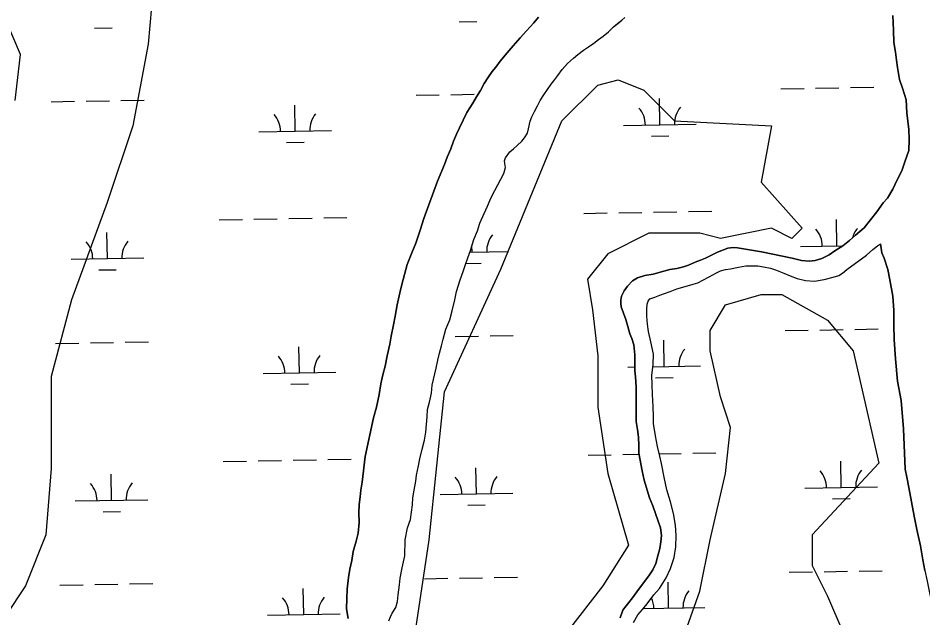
# Model space of a CAD drawing. Extents: x 3903937 to 3942190, y 260677 to 286651.
# Drawn here: x 3931532 to 3932777, y 275795 to 276620 of the extents above; entities that cross this region are included whole.
import ezdxf

# ---------------------------------------------------------------- set-up
doc = ezdxf.new("R2010")
doc.units = 0
for name, color, linetype in [('V-SITE-VEGE', 7, 'Continuous'), ('V-TOPO-SHOR', 7, 'Continuous'), ('V-WETL-SWMP', 7, 'Continuous')]:
    doc.layers.add(name, color=color, linetype=linetype)

msp = doc.modelspace()

# ---------------------------------------------------------------- linework, layer by layer
at = {"layer": 'V-SITE-VEGE'}
for points in [[(3931605.2, 277055.2), (3931647.4, 276998.9), (3931626.3, 276949.7), (3931633.3, 276907.5), (3931675.5, 276858.3), (3931682.5, 276788), (3931710.7, 276724.7), (3931717.7, 276661.4), (3931710.7, 276584), (3931689.6, 276471.5), (3931654.4, 276366), (3931605.2, 276232.4), (3931577.1, 276126.9), (3931577.1, 276070.6), (3931577.1, 276000.3), (3931570.1, 275908.9), (3931542, 275838.6), (3931513.8, 275796.4)], [(3931527.9, 276506.7), (3931534.9, 276569.9), (3931513.8, 276619.2)], [(3932076.2, 275761.2), (3932097.3, 275901.8), (3932118.3, 276105.8), (3932195.7, 276274.6), (3932280, 276478.5), (3932329.2, 276527.8), (3932357.3, 276534.8), (3932392.5, 276520.7), (3932434.7, 276478.5), (3932568.2, 276471.5), (3932554.1, 276394.1), (3932610.4, 276330.8), (3932596.3, 276316.8), (3932568.2, 276330.8), (3932497.9, 276316.8), (3932469.8, 276323.8), (3932399.5, 276323.8), (3932343.3, 276295.7), (3932315.2, 276260.5), (3932322.2, 276218.3), (3932329.2, 276155), (3932329.2, 276084.7), (3932343.3, 275993.3), (3932371.4, 275894.8), (3932336.2, 275838.6), (3932287, 275775.3)], [(3932434.7, 275733.1), (3932469.8, 275831.5), (3932483.9, 275901.8), (3932504.9, 275993.3), (3932512, 276056.6), (3932497.9, 276098.8), (3932483.9, 276162.1), (3932483.9, 276190.2), (3932504.9, 276225.3), (3932554.1, 276239.4), (3932582.3, 276239.4), (3932645.5, 276204.3), (3932680.7, 276162.1), (3932715.8, 276007.3), (3932624.4, 275908.9), (3932624.4, 275866.7), (3932645.5, 275824.5), (3932666.6, 275775.3)]]:
    msp.add_lwpolyline(points, dxfattribs=at)
at = {"layer": 'V-TOPO-SHOR'}
for points in [[(3931985.7, 275793.6), (3931983.5, 275807.1), (3931983.9, 275821.2), (3931984.7, 275834.2), (3931986.3, 275850.1), (3931988.3, 275861.6), (3931990.7, 275873.7), (3931992.9, 275886.1), (3931996.9, 275900), (3931999.7, 275910.9), (3932000.9, 275926), (3932000.5, 275939), (3932000.9, 275950.5), (3932002.3, 275961), (3932003.5, 275970.4), (3932004.9, 275981.3), (3932009.3, 276016.7), (3932020.9, 276069.8), (3932024.7, 276084.5), (3932028.5, 276102), (3932030.9, 276116.7), (3932033.7, 276129.1), (3932036.9, 276141), (3932039.7, 276155.1), (3932043.1, 276171.2), (3932044.9, 276182.4), (3932048.1, 276197.9), (3932050.5, 276209.6), (3932053.1, 276225.3), (3932055.9, 276237.8), (3932058.3, 276247.8), (3932061.5, 276260.3), (3932067, 276280.8), (3932073.4, 276296.9), (3932078.8, 276310.4), (3932085, 276328.3), (3932089.8, 276344), (3932108.7, 276395.5), (3932118.3, 276418.4), (3932121.9, 276428.5), (3932127.2, 276440.2), (3932130.8, 276450.6), (3932134.8, 276460.1), (3932139, 276468.9), (3932144.2, 276479.6), (3932149, 276489.9), (3932157.5, 276503), (3932162.3, 276511.4), (3932167.7, 276520.5), (3932172.9, 276529.9), (3932177.8, 276537.6), (3932184.2, 276546.4), (3932189, 276552.3), (3932194.8, 276560.5), (3932204.5, 276572.2), (3932212.7, 276581.6), (3932222.6, 276592.9), (3932231, 276602.4), (3932241.2, 276613.2), (3932247.9, 276621.3)], [(3932201.6, 276419.7), (3932200.9, 276423.7), (3932202.1, 276427.5), (3932208.4, 276435.9), (3932213.3, 276440.1), (3932218.5, 276444.6), (3932224.6, 276450.7), (3932228.4, 276455.1), (3932232.4, 276461.7), (3932234, 276467.6), (3932236.4, 276478.1), (3932238.5, 276484), (3932242.3, 276491.3), (3932246.3, 276499), (3932250.2, 276506.5), (3932255.2, 276514.3), (3932259.9, 276521.5), (3932265.3, 276528.8), (3932269, 276533.7), (3932274.5, 276541), (3932280.3, 276549.2), (3932287.6, 276557.6), (3932295.8, 276564.9), (3932301.9, 276569.6), (3932309.7, 276575.7), (3932316.5, 276580.4), (3932323.8, 276585.5), (3932330.3, 276590.5), (3932336.5, 276594.9), (3932344.2, 276601), (3932350.8, 276607.8), (3932356.7, 276612.5), (3932362.5, 276617.2), (3932366.7, 276620.9)], [(3932508.2, 276303.1), (3932515.4, 276304.1), (3932521.3, 276303.9), (3932554.3, 276298.1), (3932596.5, 276289.5), (3932609.4, 276286.5), (3932620.2, 276285.3), (3932628.5, 276286.5), (3932637.7, 276289.3), (3932647.4, 276294.2), (3932655.4, 276299.8), (3932666.5, 276306.5), (3932675.7, 276313.7), (3932684, 276321.2), (3932696, 276331.2), (3932713.1, 276353.4), (3932721.9, 276365.8), (3932727.8, 276372.3), (3932735, 276384.4), (3932740.8, 276396.6), (3932747.4, 276409.7), (3932751.7, 276422), (3932757.1, 276437.9), (3932757.5, 276452.8), (3932757, 276466.8), (3932754.4, 276489.6), (3932753.4, 276507.3), (3932748.8, 276522.3), (3932744.5, 276535.6), (3932741.5, 276551.9), (3932740.1, 276562.2), (3932739, 276573.2), (3932736.8, 276586.5), (3932736, 276603.2), (3932735, 276623.5)], [(3932041.9, 275790.7), (3932044.3, 275796.1), (3932046.6, 275801), (3932051.3, 275809), (3932053.7, 275817), (3932054.6, 275826.4), (3932056.3, 275839.8), (3932057.5, 275849.4), (3932060.1, 275863.4), (3932063.6, 275879.9), (3932064.1, 275901.9), (3932067.6, 275918.6), (3932071.6, 275929.9), (3932073, 275939.9), (3932074.2, 275950), (3932074.9, 275959.9), (3932076.6, 275970.2), (3932078.9, 275982.6), (3932079.9, 275991.1), (3932082.5, 276003.8), (3932084.6, 276013.4), (3932087.7, 276026.5), (3932090.7, 276039), (3932092.6, 276050.2), (3932094.5, 276071.1), (3932095.2, 276081.2), (3932097.6, 276091.3), (3932100.4, 276103.7), (3932101.6, 276114.7), (3932106.8, 276138.4), (3932109.1, 276149.2), (3932111.5, 276158.6), (3932114.3, 276168.9), (3932116.7, 276178.1), (3932120.4, 276191.9), (3932125.6, 276204.8), (3932128.9, 276217), (3932132.4, 276232.1), (3932135, 276243.5), (3932140, 276259.7), (3932144.2, 276271.2), (3932147.5, 276280.9), (3932150.6, 276289.8), (3932154.1, 276300.1), (3932158.8, 276315.1), (3932163.7, 276327.1), (3932166.8, 276337.9), (3932172.9, 276350.8), (3932177.6, 276361.1), (3932181.4, 276370), (3932183.5, 276374.9), (3932200.2, 276405.9), (3932202.1, 276414.3), (3932201.6, 276419.7)], [(3932378.6, 275788.1), (3932384.6, 275798.6), (3932391, 275806.2), (3932397.1, 275814.1), (3932406.5, 275826.3), (3932414.2, 275835.2), (3932423.4, 275849.7), (3932429.2, 275862.4), (3932434.4, 275877.6), (3932436.8, 275892.3), (3932437.2, 275907.8), (3932436.4, 275922.1), (3932433.6, 275938), (3932429.1, 275954.1), (3932424.1, 275970.8), (3932420.6, 275988), (3932416.8, 276006.8), (3932414.6, 276017), (3932411.6, 276030.5), (3932408.5, 276045), (3932405.9, 276062), (3932406.1, 276071.1), (3932405.7, 276085.4), (3932404.7, 276102.1), (3932404.2, 276115.5), (3932403.6, 276128), (3932405.7, 276143.1), (3932406, 276157.5), (3932402.4, 276174.5), (3932399.2, 276188.6), (3932397.9, 276198.6), (3932396.7, 276209.7), (3932396.6, 276219.4), (3932397.2, 276226.4), (3932398.6, 276230.4), (3932401, 276233.4), (3932407.9, 276235.7), (3932414.7, 276238.5), (3932420.9, 276240.9), (3932428.8, 276243.9), (3932438, 276247.2), (3932452.7, 276251.6), (3932460.6, 276253.6), (3932466.8, 276255.8), (3932473.8, 276259.1), (3932482.5, 276263.9), (3932492.5, 276269.3), (3932498.3, 276272.1), (3932505.2, 276273.8), (3932511.8, 276274.8), (3932523.1, 276277.2), (3932532.9, 276278.8), (3932538.8, 276279.2), (3932549.4, 276278.8), (3932557.1, 276277.4), (3932566.9, 276275.6), (3932574, 276273.6), (3932585.2, 276269), (3932593.9, 276265.4), (3932603.7, 276261.4), (3932615.2, 276258.8), (3932627.3, 276257.8), (3932640.8, 276260), (3932653, 276263.2), (3932660.9, 276265.7), (3932665.9, 276268.9), (3932672.1, 276273.9), (3932698.9, 276293.8), (3932707.7, 276301.7), (3932714.3, 276306.7), (3932718.1, 276309.4)], [(3932779.3, 275859.8), (3932776.3, 275874.5), (3932773.3, 275893.6), (3932768.4, 275916.1), (3932764.6, 275934.4), (3932760.7, 275954.3), (3932757.3, 275973.8), (3932754.3, 275988.3), (3932752.1, 275999.2), (3932749.8, 276054.5), (3932746.5, 276093.9), (3932741.5, 276120.4), (3932739, 276150.8), (3932737.2, 276177.8), (3932736.8, 276197.5), (3932736.8, 276217.4), (3932735.3, 276237.1), (3932731.1, 276259.8), (3932728.3, 276274.1), (3932723.2, 276289.6), (3932720.2, 276297), (3932718.1, 276309.4)], [(3932360.2, 275794.4), (3932363.8, 275805.2), (3932366.7, 275808.9), (3932371.9, 275815.7), (3932376.9, 275822.1), (3932383.1, 275830.2), (3932388, 275837.4), (3932394, 275845.3), (3932400.6, 275853.7), (3932405, 275860.8), (3932409, 275869.6), (3932411.8, 275879.9), (3932414.7, 275890), (3932416.1, 275899.2), (3932416.8, 275907.7), (3932415.4, 275918.5), (3932412.2, 275927.8), (3932404.9, 275948.7), (3932400.5, 275959.9), (3932393, 275983.9), (3932390.2, 275997.1), (3932385.8, 276021.1), (3932385.6, 276031.7), (3932385.1, 276043.4), (3932383.7, 276053.6), (3932382.1, 276064.7), (3932381.9, 276074.2), (3932381.9, 276087.6), (3932382.1, 276099.9), (3932382.1, 276112.2), (3932381.1, 276126.4), (3932380.4, 276134.7), (3932380.4, 276147), (3932380.4, 276156.6), (3932379, 276170.5), (3932376, 276178.9), (3932373.6, 276185.2), (3932370.7, 276195.4), (3932367.7, 276205.3), (3932361.5, 276222.6), (3932360.8, 276227.6), (3932360.8, 276231.8), (3932362, 276237.3), (3932365.5, 276244.7), (3932370.1, 276251), (3932377.2, 276258.3), (3932383.7, 276262.3), (3932394, 276265.6), (3932405.3, 276267.6), (3932420.1, 276271.7), (3932428.2, 276274.1), (3932438.2, 276275.3), (3932447.1, 276277.7), (3932453.9, 276280.1), (3932463.2, 276284), (3932470.6, 276286.6), (3932477.4, 276289.6), (3932484.7, 276293.4), (3932494.1, 276297.7), (3932508.2, 276303.1)]]:
    msp.add_lwpolyline(points, dxfattribs=at)
at = {"layer": 'V-WETL-SWMP'}
for p, q in [((3932138.8, 276614.7), (3932162.8, 276615.2)), ((3931637, 276605.9), (3931661, 276606.3)), ((3932127.2, 276514.5), (3932159.2, 276515.1)), ((3932581, 276522.5), (3932613, 276523.1)), ((3932629, 276523.3), (3932661, 276523.9)), ((3932677, 276524.2), (3932709, 276524.7)), ((3931577.4, 276504.8), (3931609.4, 276505.4)), ((3931625.4, 276505.7), (3931657.3, 276506.2)), ((3931673.3, 276506.5), (3931705.3, 276507.1)), ((3932079.2, 276513.7), (3932111.2, 276514.2)), ((3932414.8, 276473.1), (3932414.2, 276509.1)), ((3931913, 276464.3), (3931912.3, 276500.3)), ((3931863, 276463.4), (3931963, 276465.2)), ((3932364.8, 276472.3), (3932464.8, 276474)), ((3932403.1, 276457.5), (3932427.1, 276457.9)), ((3931901.2, 276448.7), (3931925.2, 276449.1)), ((3932406.1, 276352.9), (3932438.1, 276353.5)), ((3932454.1, 276353.7), (3932486.1, 276354.3)), ((3931808.3, 276342.4), (3931840.3, 276342.9)), ((3931856.2, 276343.2), (3931888.2, 276343.8)), ((3931904.2, 276344.1), (3931936.2, 276344.6)), ((3931952.2, 276344.9), (3931984.2, 276345.5)), ((3932310.1, 276351.2), (3932342.1, 276351.8)), ((3932358.1, 276352), (3932390.1, 276352.6)), ((3932658.2, 276306.6), (3932657.6, 276342.6)), ((3931654.6, 276288.9), (3931653.9, 276324.9)), ((3932156.4, 276297.7), (3932156.2, 276307)), ((3932608.2, 276305.7), (3932666.8, 276306.7)), ((3932153.3, 276297.7), (3932206.4, 276298.6)), ((3931604.6, 276288), (3931704.6, 276289.8)), ((3932147.9, 276282.2), (3932168.7, 276282.5)), ((3931642.9, 276273.3), (3931666.9, 276273.7)), ((3932634.9, 276190.7), (3932666.9, 276191.3)), ((3932682.9, 276191.6), (3932714.9, 276192.1)), ((3932133, 276181.9), (3932165, 276182.4)), ((3932181, 276182.7), (3932213, 276183.3)), ((3932586.9, 276189.9), (3932618.9, 276190.4)), ((3931583.2, 276172.2), (3931615.2, 276172.8)), ((3931631.2, 276173.1), (3931663.2, 276173.6)), ((3931679.2, 276173.9), (3931711.2, 276174.5)), ((3931918.8, 276131.7), (3931918.2, 276167.7)), ((3932420.7, 276140.5), (3932420, 276176.5)), ((3931868.8, 276130.8), (3931968.8, 276132.6)), ((3932370.7, 276139.6), (3932380.4, 276139.8)), ((3932405.3, 276140.2), (3932470.6, 276141.4)), ((3932408.9, 276124.9), (3932432.9, 276125.3)), ((3931907.1, 276116), (3931931.1, 276116.5)), ((3932315.9, 276018.6), (3932347.9, 276019.1)), ((3932363.9, 276019.4), (3932386.1, 276019.8)), ((3932413.9, 276020.3), (3932443.9, 276020.8)), ((3932459.9, 276021.1), (3932491.9, 276021.7)), ((3931814.1, 276009.7), (3931846.1, 276010.3)), ((3931862.1, 276010.6), (3931894.1, 276011.2)), ((3931910.1, 276011.4), (3931942.1, 276012)), ((3931958.1, 276012.3), (3931990.1, 276012.8)), ((3932664.1, 275974), (3932663.5, 276010)), ((3931660.4, 275956.3), (3931659.8, 275992.3)), ((3932162.3, 275965.1), (3932161.6, 276001.1)), ((3932614.1, 275973.1), (3932714.1, 275974.8)), ((3931610.4, 275955.4), (3931710.4, 275957.2)), ((3932112.3, 275964.2), (3932212.3, 275966)), ((3932652.4, 275958.3), (3932676.4, 275958.7)), ((3932150.5, 275949.5), (3932174.5, 275949.9)), ((3931648.7, 275940.7), (3931672.7, 275941.1)), ((3932592.7, 275857.3), (3932624.7, 275857.8)), ((3932640.7, 275858.1), (3932672.7, 275858.7)), ((3932688.7, 275858.9), (3932720.7, 275859.5)), ((3932090.9, 275848.4), (3932122.9, 275849)), ((3932138.9, 275849.3), (3932170.9, 275849.8)), ((3932186.9, 275850.1), (3932218.9, 275850.7)), ((3932426.5, 275807.9), (3932425.9, 275843.9)), ((3931589.1, 275839.6), (3931621.1, 275840.1)), ((3931637.1, 275840.4), (3931669.1, 275841)), ((3931685.1, 275841.3), (3931717.1, 275841.8)), ((3931924.7, 275799.1), (3931924, 275835)), ((3932391.8, 275807.3), (3932476.5, 275808.8)), ((3931874.7, 275798.2), (3931974.7, 275799.9))]:
    msp.add_line(p, q, dxfattribs=at)
for points in [[(3932247.9, 276621.3), (3932241.2, 276613.2), (3932231, 276602.4), (3932222.6, 276592.9), (3932212.7, 276581.6), (3932204.5, 276572.2), (3932194.8, 276560.5), (3932189, 276552.3), (3932184.2, 276546.4), (3932177.8, 276537.6), (3932172.9, 276529.9), (3932167.7, 276520.5), (3932162.3, 276511.4), (3932157.5, 276503), (3932149, 276489.9), (3932144.2, 276479.6), (3932139, 276468.9), (3932134.8, 276460.1), (3932130.8, 276450.6), (3932127.2, 276440.2), (3932121.9, 276428.5), (3932118.3, 276418.4), (3932108.7, 276395.5), (3932089.8, 276344), (3932085, 276328.3), (3932078.8, 276310.4), (3932073.4, 276296.9), (3932067, 276280.8), (3932061.5, 276260.3), (3932058.3, 276247.8), (3932055.9, 276237.8), (3932053.1, 276225.3), (3932050.5, 276209.6), (3932048.1, 276197.9), (3932044.9, 276182.3), (3932043.1, 276171.2), (3932039.7, 276155.1), (3932036.9, 276141), (3932033.7, 276129.1), (3932030.9, 276116.7), (3932028.5, 276102), (3932024.7, 276084.5), (3932020.9, 276069.8), (3932009.3, 276016.7), (3932004.9, 275981.3), (3932003.5, 275970.4), (3932002.3, 275961), (3932000.9, 275950.5), (3932000.5, 275939), (3932000.9, 275926), (3931999.7, 275910.9), (3931996.9, 275900), (3931992.9, 275886.1)], [(3932064.1, 275901.9), (3932067.6, 275918.6), (3932071.6, 275929.8), (3932073, 275939.9), (3932074.2, 275950), (3932074.9, 275959.9), (3932076.6, 275970.2), (3932078.9, 275982.6), (3932079.9, 275991.1), (3932082.5, 276003.8), (3932084.6, 276013.4), (3932087.7, 276026.5), (3932090.7, 276039), (3932092.6, 276050.2), (3932094.5, 276071.1), (3932095.2, 276081.2), (3932097.6, 276091.3), (3932100.4, 276103.7), (3932101.6, 276114.7), (3932106.8, 276138.4), (3932109.1, 276149.2), (3932111.5, 276158.6), (3932114.3, 276168.9), (3932116.7, 276178.1), (3932120.4, 276191.9), (3932125.6, 276204.8), (3932128.9, 276217), (3932132.4, 276232.1), (3932135, 276243.5), (3932140, 276259.7), (3932144.2, 276271.2), (3932147.5, 276280.9), (3932150.6, 276289.8), (3932154.1, 276300.1), (3932158.8, 276315.1), (3932163.7, 276327.1), (3932166.8, 276337.9), (3932172.9, 276350.8), (3932177.6, 276361.1), (3932181.4, 276370), (3932183.5, 276374.9), (3932200.2, 276405.9), (3932202.1, 276414.3), (3932201.6, 276419.7), (3932200.9, 276423.7), (3932202.1, 276427.5), (3932208.4, 276435.9), (3932213.3, 276440.1), (3932218.5, 276444.6), (3932224.6, 276450.7), (3932228.4, 276455.1), (3932232.4, 276461.7), (3932234, 276467.6), (3932236.4, 276478.1), (3932238.5, 276484), (3932242.3, 276491.3), (3932246.3, 276499), (3932250.2, 276506.5), (3932255.2, 276514.3), (3932259.9, 276521.5), (3932265.3, 276528.8), (3932269, 276533.7), (3932274.5, 276541), (3932280.3, 276549.2), (3932287.6, 276557.6), (3932295.8, 276564.9), (3932301.9, 276569.6), (3932309.7, 276575.7), (3932316.5, 276580.4), (3932323.8, 276585.5), (3932330.3, 276590.5), (3932336.5, 276594.9), (3932344.2, 276601), (3932350.8, 276607.8), (3932356.6, 276612.5), (3932362.5, 276617.2), (3932366.7, 276620.9)], [(3932735, 276623.5), (3932736, 276603.2), (3932736.8, 276586.5), (3932739, 276573.2), (3932740.1, 276562.2), (3932741.5, 276551.9), (3932744.5, 276535.6), (3932748.8, 276522.3), (3932753.4, 276507.3), (3932754.4, 276489.6), (3932757, 276466.8), (3932757.5, 276452.8), (3932757.1, 276437.9), (3932751.7, 276422), (3932747.4, 276409.7), (3932740.8, 276396.6), (3932735, 276384.4), (3932727.8, 276372.3), (3932721.9, 276365.8), (3932713.1, 276353.4), (3932696, 276331.2), (3932684, 276321.2), (3932675.7, 276313.7), (3932666.5, 276306.5), (3932655.4, 276299.8), (3932647.4, 276294.2), (3932637.7, 276289.3), (3932628.5, 276286.5), (3932620.2, 276285.3), (3932609.4, 276286.5), (3932596.5, 276289.5), (3932554.3, 276298.1), (3932521.3, 276303.9), (3932515.4, 276304.1), (3932508.2, 276303.1), (3932494.1, 276297.7), (3932484.7, 276293.4), (3932477.4, 276289.6), (3932470.6, 276286.6), (3932463.2, 276284), (3932453.9, 276280.1), (3932447.1, 276277.7), (3932438.2, 276275.3), (3932428.2, 276274.1), (3932420.1, 276271.7), (3932405.3, 276267.6), (3932394, 276265.6), (3932383.7, 276262.3), (3932377.2, 276258.3), (3932370.1, 276251), (3932365.5, 276244.7), (3932362, 276237.3), (3932360.8, 276231.8), (3932360.8, 276227.6), (3932361.5, 276222.6), (3932367.7, 276205.3), (3932370.7, 276195.4), (3932373.6, 276185.2), (3932376, 276178.9), (3932379, 276170.5), (3932380.4, 276156.6), (3932380.4, 276147), (3932380.4, 276134.7), (3932381.1, 276126.4), (3932382.1, 276112.2), (3932382.1, 276099.9), (3932381.9, 276087.6), (3932381.9, 276074.2), (3932382.1, 276064.7), (3932383.7, 276053.6), (3932385.1, 276043.4), (3932385.6, 276031.7), (3932385.8, 276021.1), (3932390.2, 275997.1), (3932393, 275983.9), (3932400.5, 275959.9), (3932404.9, 275948.7), (3932412.2, 275927.8), (3932415.4, 275918.5), (3932416.8, 275907.7), (3932416.1, 275899.2), (3932414.7, 275890), (3932411.8, 275879.9), (3932409, 275869.6), (3932405, 275860.8), (3932400.6, 275853.7), (3932394, 275845.3), (3932388, 275837.4), (3932383.1, 275830.2), (3932376.9, 275822.1), (3932371.9, 275815.7), (3932366.7, 275808.9), (3932363.8, 275805.2)], [(3932378.6, 275788.1), (3932384.6, 275798.6), (3932391, 275806.2), (3932397.1, 275814.1), (3932406.5, 275826.3), (3932414.2, 275835.2), (3932423.4, 275849.7), (3932429.2, 275862.4), (3932434.4, 275877.6), (3932436.8, 275892.3), (3932437.2, 275907.8), (3932436.4, 275922.1), (3932433.6, 275938), (3932429.1, 275954.1), (3932424.1, 275970.8), (3932420.6, 275988), (3932416.8, 276006.8), (3932414.6, 276017), (3932411.6, 276030.5), (3932408.5, 276045), (3932405.9, 276062), (3932406.1, 276071.1), (3932405.7, 276085.4), (3932404.7, 276102.1), (3932404.2, 276115.5), (3932403.6, 276128), (3932405.7, 276143.1), (3932406, 276157.5), (3932402.4, 276174.5), (3932399.2, 276188.6), (3932397.9, 276198.6), (3932396.7, 276209.7), (3932396.7, 276219.4), (3932397.2, 276226.4), (3932398.6, 276230.4), (3932401, 276233.4), (3932407.9, 276235.7), (3932414.7, 276238.5), (3932420.9, 276240.9), (3932428.8, 276243.9), (3932438, 276247.2), (3932452.7, 276251.6), (3932460.6, 276253.6), (3932466.8, 276255.8), (3932473.8, 276259.1), (3932482.5, 276263.9), (3932492.5, 276269.3), (3932498.3, 276272.1), (3932505.2, 276273.8), (3932511.8, 276274.8), (3932523.1, 276277.2), (3932532.9, 276278.8), (3932538.8, 276279.2), (3932549.4, 276278.8), (3932557.1, 276277.4), (3932566.9, 276275.6), (3932574, 276273.6), (3932585.2, 276269), (3932593.9, 276265.4), (3932603.7, 276261.4), (3932615.2, 276258.8), (3932627.3, 276257.8), (3932640.8, 276260), (3932653, 276263.2), (3932660.9, 276265.7), (3932665.9, 276268.9), (3932672.1, 276273.9), (3932699, 276293.8), (3932707.7, 276301.7), (3932714.3, 276306.7), (3932718.1, 276309.4), (3932720.2, 276297), (3932723.2, 276289.6), (3932728.3, 276274.1), (3932731.1, 276259.8), (3932735.3, 276237.1), (3932736.8, 276217.4), (3932736.8, 276197.5), (3932737.2, 276177.8), (3932739, 276150.8), (3932741.5, 276120.4)], [(3932741.5, 276120.4), (3932746.5, 276093.9), (3932749.8, 276054.5), (3932752.1, 275999.2), (3932754.3, 275988.3), (3932757.3, 275973.8), (3932760.7, 275954.3), (3932764.6, 275934.4), (3932768.4, 275916.1), (3932773.3, 275893.6), (3932776.3, 275874.5), (3932779.3, 275859.8), (3932782.4, 275845.1), (3932785.6, 275829), (3932789.8, 275809.7), (3932791.7, 275792)], [(3932041.9, 275790.7), (3932044.3, 275796.1), (3932046.6, 275801), (3932051.3, 275809), (3932053.7, 275817), (3932054.6, 275826.4), (3932056.3, 275839.8), (3932057.5, 275849.4), (3932060.1, 275863.4), (3932063.6, 275879.9), (3932064.1, 275901.9)], [(3931992.9, 275886.1), (3931990.7, 275873.7), (3931988.3, 275861.6), (3931986.3, 275850.1), (3931984.7, 275834.2), (3931983.9, 275821.2), (3931983.5, 275807.1), (3931985.7, 275793.6)], [(3932363.8, 275805.2), (3932360.2, 275794.4)]]:
    msp.add_lwpolyline(points, dxfattribs=at)
for centre, start, end in [((3932359.6, 276472.6), 0.2366, 41.7802), ((3932470, 276474.6), 140.2366, 181.7802), ((3931857.7, 276463.8), 0.2366, 41.7802), ((3931968.2, 276465.7), 140.2366, 181.7802), ((3932603, 276306.1), 0.2366, 41.7802), ((3932713.5, 276308), 140.2366, 165.1716), ((3932211.6, 276299.2), 140.2366, 181.7802), ((3931599.3, 276288.4), 0.2366, 41.7802), ((3931709.8, 276290.4), 140.2366, 181.7802), ((3931863.6, 276131.2), 0.2366, 41.7802), ((3931974.1, 276133.1), 140.2366, 181.7802), ((3932475.9, 276142), 140.2366, 181.7802), ((3932608.9, 275973.5), 0.2366, 41.7802), ((3932719.3, 275975.4), 140.2366, 181.7802), ((3931715.7, 275957.7), 140.2366, 181.7802), ((3932107, 275964.6), 0.2366, 41.7802), ((3932217.5, 275966.6), 140.2366, 181.7802), ((3931605.2, 275955.8), 0.2366, 41.7802), ((3932481.7, 275809.3), 140.2366, 181.7802), ((3931869.4, 275798.6), 0.2366, 41.7802), ((3931979.9, 275800.5), 140.2366, 181.7802), ((3932371.3, 275807.4), 0.2366, 24.7092)]:
    msp.add_arc(centre, 35.2, start, end, dxfattribs=at)

doc.saveas('drawing.dxf')
